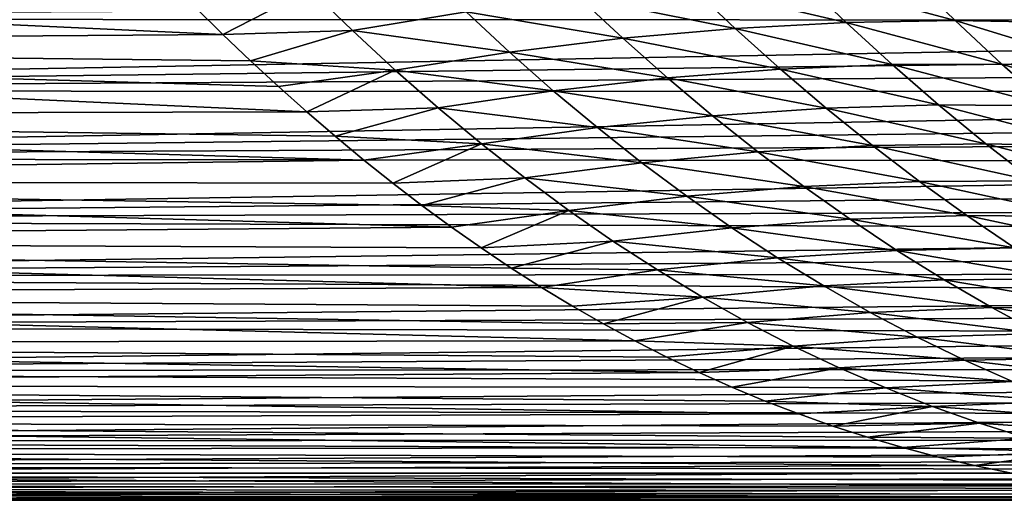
# Model space of a CAD drawing. Header units: metres. Extents: x -46 to 104, y -30 to 30.
# Tile 554 of 656: x 67.09 to 69.76, y -4 to -2.7. Entities that reach past the tile are written whole.
import ezdxf

# ---------------------------------------------------------------- set-up
doc = ezdxf.new("R2010")
doc.units = ezdxf.units.M
doc.layers.add('solid_26_000_502_XXX', color=7, linetype='CONTINUOUS')

msp = doc.modelspace()

# ---------------------------------------------------------------- linework, layer by layer
at = {"layer": 'solid_26_000_502_XXX'}
for points in [[(67.642502, -2.736612, 295.082642), (63.859383, -2.765429, 295.109955), (63.859383, -2.561637, 294.927856)], [(67.567436, -2.663151, 295.015442), (67.642502, -2.736612, 295.082642), (63.859383, -2.561637, 294.927856)], [(68.910973, -2.605602, 294.773804), (69.209824, -2.586052, 294.652832), (69.333305, -2.704305, 294.744965)], [(69.209824, -2.586052, 294.652832), (69.504005, -2.576999, 294.519775), (69.629204, -2.699098, 294.609772)], [(69.333305, -2.704305, 294.744965), (69.209824, -2.586052, 294.652832), (69.629204, -2.699098, 294.609772)], [(69.504005, -2.576999, 294.519775), (69.79274, -2.578467, 294.375), (69.919556, -2.704785, 294.463074)], [(69.629204, -2.699098, 294.609772), (69.504005, -2.576999, 294.519775), (69.919556, -2.704785, 294.463074)], [(67.879288, -2.615292, 294.961853), (67.642502, -2.736612, 295.082642), (67.567436, -2.663151, 295.015442)], [(67.994438, -2.726575, 295.061249), (67.642502, -2.736612, 295.082642), (67.879288, -2.615292, 294.961853)], [(67.994438, -2.726575, 295.061249), (67.879288, -2.615292, 294.961853), (68.302467, -2.675957, 294.978271)], [(68.608253, -2.635597, 294.882385), (68.910973, -2.605602, 294.773804), (69.032654, -2.720393, 294.868286)], [(69.032654, -2.720393, 294.868286), (68.910973, -2.605602, 294.773804), (69.333305, -2.704305, 294.744965)], [(74.228622, -2.700179, 300.951111), (74.305977, -2.636557, 301.008087), (63.859383, -2.694729, 300.956085)], [(68.302467, -2.675957, 294.978271), (68.608253, -2.635597, 294.882385), (68.728043, -2.747318, 294.979431)], [(68.728043, -2.747318, 294.979431), (68.608253, -2.635597, 294.882385), (69.032654, -2.720393, 294.868286)], [(74.228622, -2.700179, 300.951111), (63.859383, -2.694729, 300.956085), (63.859383, -2.890136, 300.76535)], [(67.994438, -2.726575, 295.061249), (68.302467, -2.675957, 294.978271), (68.420296, -2.78501, 295.078064)], [(68.420296, -2.78501, 295.078064), (68.302467, -2.675957, 294.978271), (68.728043, -2.747318, 294.979431)], [(74.147194, -2.764112, 300.891296), (74.228622, -2.700179, 300.951111), (63.859383, -2.890136, 300.76535)], [(68.728043, -2.747318, 294.979431), (69.032654, -2.720393, 294.868286), (69.155594, -2.830806, 294.96582)], [(69.032654, -2.720393, 294.868286), (69.333305, -2.704305, 294.744965), (69.458229, -2.81827, 294.840149)], [(69.155594, -2.830806, 294.96582), (69.032654, -2.720393, 294.868286), (69.458229, -2.81827, 294.840149)], [(69.333305, -2.704305, 294.744965), (69.629204, -2.699098, 294.609772), (69.756027, -2.817006, 294.70282)], [(69.458229, -2.81827, 294.840149), (69.333305, -2.704305, 294.744965), (69.756027, -2.817006, 294.70282)], [(69.629204, -2.699098, 294.609772), (69.919556, -2.704785, 294.463074), (70.04818, -2.827018, 294.554199)], [(69.756027, -2.817006, 294.70282), (69.629204, -2.699098, 294.609772), (70.04818, -2.827018, 294.554199)], [(67.642502, -2.736612, 295.082642), (67.717972, -2.808356, 295.151642), (63.859383, -2.765429, 295.109955)], [(67.994438, -2.726575, 295.061249), (67.717972, -2.808356, 295.151642), (67.642502, -2.736612, 295.082642)], [(68.110222, -2.833367, 295.163971), (67.717972, -2.808356, 295.151642), (67.994438, -2.726575, 295.061249)], [(68.110222, -2.833367, 295.163971), (67.994438, -2.726575, 295.061249), (68.420296, -2.78501, 295.078064)], [(68.420296, -2.78501, 295.078064), (68.728043, -2.747318, 294.979431), (68.848915, -2.85458, 295.079529)], [(68.848915, -2.85458, 295.079529), (68.728043, -2.747318, 294.979431), (69.155594, -2.830806, 294.96582)], [(74.061714, -2.828241, 300.828613), (74.147194, -2.764112, 300.891296), (63.859383, -2.890136, 300.76535)], [(67.870522, -2.946527, 295.29483), (63.859383, -2.956202, 295.305389), (63.859383, -2.765429, 295.109955)], [(67.793961, -2.878342, 295.222382), (67.870522, -2.946527, 295.29483), (63.859383, -2.765429, 295.109955)], [(67.717972, -2.808356, 295.151642), (67.793961, -2.878342, 295.222382), (63.859383, -2.765429, 295.109955)], [(68.110222, -2.833367, 295.163971), (68.420296, -2.78501, 295.078064), (68.539017, -2.88953, 295.180908)], [(68.539017, -2.88953, 295.180908), (68.420296, -2.78501, 295.078064), (68.848915, -2.85458, 295.079529)], [(73.972229, -2.892392, 300.76297), (74.061714, -2.828241, 300.828613), (63.859383, -2.890136, 300.76535)], [(68.110222, -2.833367, 295.163971), (67.793961, -2.878342, 295.222382), (67.717972, -2.808356, 295.151642)], [(68.848915, -2.85458, 295.079529), (69.155594, -2.830806, 294.96582), (69.279846, -2.936782, 295.066132)], [(69.155594, -2.830806, 294.96582), (69.458229, -2.81827, 294.840149), (69.584641, -2.927896, 294.93811)], [(69.279846, -2.936782, 295.066132), (69.155594, -2.830806, 294.96582), (69.584641, -2.927896, 294.93811)], [(69.458229, -2.81827, 294.840149), (69.756027, -2.817006, 294.70282), (69.884506, -2.93068, 294.798645)], [(69.584641, -2.927896, 294.93811), (69.458229, -2.81827, 294.840149), (69.884506, -2.93068, 294.798645)], [(69.756027, -2.817006, 294.70282), (70.04818, -2.827018, 294.554199), (70.178635, -2.945128, 294.648132)], [(69.884506, -2.93068, 294.798645), (69.756027, -2.817006, 294.70282), (70.178635, -2.945128, 294.648132)], [(68.110222, -2.833367, 295.163971), (67.870522, -2.946527, 295.29483), (67.793961, -2.878342, 295.222382)], [(68.226723, -2.935562, 295.269775), (67.870522, -2.946527, 295.29483), (68.110222, -2.833367, 295.163971)], [(68.226723, -2.935562, 295.269775), (68.110222, -2.833367, 295.163971), (68.539017, -2.88953, 295.180908)], [(68.539017, -2.88953, 295.180908), (68.848915, -2.85458, 295.079529), (68.970917, -2.957316, 295.182373)], [(68.970917, -2.957316, 295.182373), (68.848915, -2.85458, 295.079529), (69.279846, -2.936782, 295.066132)], [(73.972229, -2.892392, 300.76297), (63.859383, -2.890136, 300.76535), (63.859383, -3.072024, 300.561768)], [(73.878738, -2.956395, 300.694397), (73.972229, -2.892392, 300.76297), (63.859383, -3.072024, 300.561768)], [(68.226723, -2.935562, 295.269775), (68.539017, -2.88953, 295.180908), (68.658691, -2.989443, 295.28656)], [(68.658691, -2.989443, 295.28656), (68.539017, -2.88953, 295.180908), (68.970917, -2.957316, 295.182373)], [(68.226723, -2.935562, 295.269775), (67.947609, -3.01287, 295.368927), (67.870522, -2.946527, 295.29483)], [(68.343994, -3.033076, 295.378387), (67.947609, -3.01287, 295.368927), (68.226723, -2.935562, 295.269775)], [(68.343994, -3.033076, 295.378387), (68.226723, -2.935562, 295.269775), (68.658691, -2.989443, 295.28656)], [(68.970917, -2.957316, 295.182373), (69.279846, -2.936782, 295.066132), (69.405441, -3.038282, 295.168945)], [(69.279846, -2.936782, 295.066132), (69.584641, -2.927896, 294.93811), (69.71257, -3.033149, 295.038605)], [(69.405441, -3.038282, 295.168945), (69.279846, -2.936782, 295.066132), (69.71257, -3.033149, 295.038605)], [(69.584641, -2.927896, 294.93811), (69.884506, -2.93068, 294.798645), (70.014671, -3.040094, 294.897034)], [(69.71257, -3.033149, 295.038605), (69.584641, -2.927896, 294.93811), (70.014671, -3.040094, 294.897034)], [(67.870522, -2.946527, 295.29483), (67.947609, -3.01287, 295.368927), (63.859383, -2.956202, 295.305389)], [(68.025337, -3.07734, 295.444611), (63.859383, -3.133104, 295.513306), (63.859383, -2.956202, 295.305389)], [(67.947609, -3.01287, 295.368927), (68.025337, -3.07734, 295.444611), (63.859383, -2.956202, 295.305389)], [(73.781105, -3.020168, 300.622711), (73.878738, -2.956395, 300.694397), (63.859383, -3.072024, 300.561768)], [(68.658691, -2.989443, 295.28656), (68.970917, -2.957316, 295.182373), (69.094093, -3.055478, 295.287781)], [(69.094093, -3.055478, 295.287781), (68.970917, -2.957316, 295.182373), (69.405441, -3.038282, 295.168945)], [(68.343994, -3.033076, 295.378387), (68.658691, -2.989443, 295.28656), (68.779366, -3.084691, 295.394745)], [(68.779366, -3.084691, 295.394745), (68.658691, -2.989443, 295.28656), (69.094093, -3.055478, 295.287781)], [(68.343994, -3.033076, 295.378387), (68.025337, -3.07734, 295.444611), (67.947609, -3.01287, 295.368927)], [(73.679573, -3.083469, 300.547974), (73.781105, -3.020168, 300.622711), (63.859383, -3.072024, 300.561768)], [(68.343994, -3.033076, 295.378387), (68.10379, -3.139902, 295.521881), (68.025337, -3.07734, 295.444611)], [(68.46209, -3.125845, 295.489563), (68.10379, -3.139902, 295.521881), (68.343994, -3.033076, 295.378387)], [(68.46209, -3.125845, 295.489563), (68.343994, -3.033076, 295.378387), (68.779366, -3.084691, 295.394745)], [(69.094093, -3.055478, 295.287781), (69.405441, -3.038282, 295.168945), (69.532417, -3.135286, 295.274078)], [(69.405441, -3.038282, 295.168945), (69.71257, -3.033149, 295.038605), (69.842049, -3.13402, 295.141388)], [(69.532417, -3.135286, 295.274078), (69.405441, -3.038282, 295.168945), (69.842049, -3.13402, 295.141388)], [(69.71257, -3.033149, 295.038605), (70.014671, -3.040094, 294.897034), (70.146553, -3.145243, 294.997772)], [(69.842049, -3.13402, 295.141388), (69.71257, -3.033149, 295.038605), (70.146553, -3.145243, 294.997772)], [(68.779366, -3.084691, 295.394745), (69.094093, -3.055478, 295.287781), (69.218483, -3.149039, 295.395477)], [(69.218483, -3.149039, 295.395477), (69.094093, -3.055478, 295.287781), (69.532417, -3.135286, 295.274078)], [(73.679573, -3.083469, 300.547974), (63.859383, -3.072024, 300.561768), (63.859383, -3.239789, 300.346008)], [(68.025337, -3.07734, 295.444611), (68.10379, -3.139902, 295.521881), (63.859383, -3.133104, 295.513306)], [(73.574463, -3.146012, 300.470337), (73.679573, -3.083469, 300.547974), (63.859383, -3.239789, 300.346008)], [(68.46209, -3.125845, 295.489563), (68.779366, -3.084691, 295.394745), (68.901077, -3.175242, 295.505219)], [(68.901077, -3.175242, 295.505219), (68.779366, -3.084691, 295.394745), (69.218483, -3.149039, 295.395477)], [(68.262772, -3.259153, 295.680969), (63.859383, -3.295571, 295.733032), (63.859383, -3.133104, 295.513306)], [(68.182892, -3.200512, 295.600677), (68.262772, -3.259153, 295.680969), (63.859383, -3.133104, 295.513306)], [(68.10379, -3.139902, 295.521881), (68.182892, -3.200512, 295.600677), (63.859383, -3.133104, 295.513306)], [(73.4655, -3.207747, 300.389648), (73.574463, -3.146012, 300.470337), (63.859383, -3.239789, 300.346008)], [(68.46209, -3.125845, 295.489563), (68.182892, -3.200512, 295.600677), (68.10379, -3.139902, 295.521881)], [(68.581055, -3.213824, 295.603058), (68.182892, -3.200512, 295.600677), (68.46209, -3.125845, 295.489563)], [(68.581055, -3.213824, 295.603058), (68.46209, -3.125845, 295.489563), (68.901077, -3.175242, 295.505219)], [(68.901077, -3.175242, 295.505219), (69.218483, -3.149039, 295.395477), (69.344109, -3.237989, 295.505188)], [(69.218483, -3.149039, 295.395477), (69.532417, -3.135286, 295.274078), (69.660797, -3.227791, 295.381287)], [(69.344109, -3.237989, 295.505188), (69.218483, -3.149039, 295.395477), (69.660797, -3.227791, 295.381287)], [(69.532417, -3.135286, 295.274078), (69.842049, -3.13402, 295.141388), (69.973091, -3.230509, 295.246307)], [(69.660797, -3.227791, 295.381287), (69.532417, -3.135286, 295.274078), (69.973091, -3.230509, 295.246307)], [(68.581055, -3.213824, 295.603058), (68.901077, -3.175242, 295.505219), (69.02388, -3.261075, 295.617767)], [(69.02388, -3.261075, 295.617767), (68.901077, -3.175242, 295.505219), (69.344109, -3.237989, 295.505188)], [(68.581055, -3.213824, 295.603058), (68.262772, -3.259153, 295.680969), (68.182892, -3.200512, 295.600677)], [(73.353043, -3.268406, 300.305969), (73.4655, -3.207747, 300.389648), (63.859383, -3.239789, 300.346008)], [(68.581055, -3.213824, 295.603058), (68.343513, -3.315794, 295.762695), (68.262772, -3.259153, 295.680969)], [(68.700943, -3.296988, 295.718628), (68.343513, -3.315794, 295.762695), (68.581055, -3.213824, 295.603058)], [(68.700943, -3.296988, 295.718628), (68.581055, -3.213824, 295.603058), (69.02388, -3.261075, 295.617767)], [(69.344109, -3.237989, 295.505188), (69.660797, -3.227791, 295.381287), (69.790596, -3.315808, 295.490326)], [(69.660797, -3.227791, 295.381287), (69.973091, -3.230509, 295.246307), (70.105705, -3.322634, 295.353119)], [(69.790596, -3.315808, 295.490326), (69.660797, -3.227791, 295.381287), (70.105705, -3.322634, 295.353119)], [(73.353043, -3.268406, 300.305969), (63.859383, -3.239789, 300.346008), (63.859383, -3.392317, 300.119476)], [(69.02388, -3.261075, 295.617767), (69.344109, -3.237989, 295.505188), (69.471008, -3.322333, 295.61676)], [(69.471008, -3.322333, 295.61676), (69.344109, -3.237989, 295.505188), (69.790596, -3.315808, 295.490326)], [(68.262772, -3.259153, 295.680969), (68.343513, -3.315794, 295.762695), (63.859383, -3.295571, 295.733032)], [(73.237785, -3.327625, 300.219666), (73.353043, -3.268406, 300.305969), (63.859383, -3.392317, 300.119476)], [(68.700943, -3.296988, 295.718628), (69.02388, -3.261075, 295.617767), (69.147781, -3.342189, 295.732086)], [(69.147781, -3.342189, 295.732086), (69.02388, -3.261075, 295.617767), (69.471008, -3.322333, 295.61676)], [(68.507484, -3.422928, 295.930328), (63.859383, -3.442606, 295.963226), (63.859383, -3.295571, 295.733032)], [(68.425041, -3.37039, 295.845825), (68.507484, -3.422928, 295.930328), (63.859383, -3.295571, 295.733032)], [(68.343513, -3.315794, 295.762695), (68.425041, -3.37039, 295.845825), (63.859383, -3.295571, 295.733032)], [(68.700943, -3.296988, 295.718628), (68.425041, -3.37039, 295.845825), (68.343513, -3.315794, 295.762695)], [(68.821785, -3.375326, 295.835999), (68.425041, -3.37039, 295.845825), (68.700943, -3.296988, 295.718628)], [(68.821785, -3.375326, 295.835999), (68.700943, -3.296988, 295.718628), (69.147781, -3.342189, 295.732086)], [(73.119408, -3.385365, 300.130554), (73.237785, -3.327625, 300.219666), (63.859383, -3.392317, 300.119476)], [(69.147781, -3.342189, 295.732086), (69.471008, -3.322333, 295.61676), (69.59919, -3.402089, 295.72998)], [(69.471008, -3.322333, 295.61676), (69.790596, -3.315808, 295.490326), (69.921837, -3.399362, 295.601044)], [(69.59919, -3.402089, 295.72998), (69.471008, -3.322333, 295.61676), (69.921837, -3.399362, 295.601044)], [(68.821785, -3.375326, 295.835999), (69.147781, -3.342189, 295.732086), (69.27282, -3.418597, 295.848053)], [(69.27282, -3.418597, 295.848053), (69.147781, -3.342189, 295.732086), (69.59919, -3.402089, 295.72998)], [(72.99826, -3.441393, 300.038818), (73.119408, -3.385365, 300.130554), (63.859383, -3.392317, 300.119476)], [(72.99826, -3.441393, 300.038818), (63.859383, -3.392317, 300.119476), (63.859383, -3.528979, 299.883179)], [(68.821785, -3.375326, 295.835999), (68.507484, -3.422928, 295.930328), (68.425041, -3.37039, 295.845825)], [(68.943604, -3.448844, 295.954956), (68.507484, -3.422928, 295.930328), (68.821785, -3.375326, 295.835999)], [(68.943604, -3.448844, 295.954956), (68.821785, -3.375326, 295.835999), (69.27282, -3.418597, 295.848053)], [(68.943604, -3.448844, 295.954956), (69.27282, -3.418597, 295.848053), (69.39901, -3.490324, 295.965363)], [(69.27282, -3.418597, 295.848053), (69.59919, -3.402089, 295.72998), (69.728668, -3.477287, 295.844574)], [(69.39901, -3.490324, 295.965363), (69.27282, -3.418597, 295.848053), (69.728668, -3.477287, 295.844574)], [(69.59919, -3.402089, 295.72998), (69.921837, -3.399362, 295.601044), (70.05452, -3.478486, 295.713226)], [(69.728668, -3.477287, 295.844574), (69.59919, -3.402089, 295.72998), (70.05452, -3.478486, 295.713226)], [(68.507484, -3.422928, 295.930328), (68.590919, -3.473385, 296.016174), (63.859383, -3.442606, 295.963226)], [(72.875328, -3.495336, 299.944885), (72.99826, -3.441393, 300.038818), (63.859383, -3.528979, 299.883179)], [(68.760712, -3.5679, 296.19165), (63.859383, -3.573507, 296.202759), (63.859383, -3.442606, 295.963226)], [(68.675293, -3.521713, 296.103271), (68.760712, -3.5679, 296.19165), (63.859383, -3.442606, 295.963226)], [(68.590919, -3.473385, 296.016174), (68.675293, -3.521713, 296.103271), (63.859383, -3.442606, 295.963226)], [(68.943604, -3.448844, 295.954956), (68.590919, -3.473385, 296.016174), (68.507484, -3.422928, 295.930328)], [(68.943604, -3.448844, 295.954956), (68.675293, -3.521713, 296.103271), (68.590919, -3.473385, 296.016174)], [(69.066422, -3.517562, 296.075287), (68.675293, -3.521713, 296.103271), (68.943604, -3.448844, 295.954956)], [(69.066422, -3.517562, 296.075287), (68.943604, -3.448844, 295.954956), (69.39901, -3.490324, 295.965363)], [(72.750359, -3.547148, 299.848724), (72.875328, -3.495336, 299.944885), (63.859383, -3.528979, 299.883179)], [(69.066422, -3.517562, 296.075287), (69.39901, -3.490324, 295.965363), (69.526352, -3.557407, 296.083893)], [(69.39901, -3.490324, 295.965363), (69.728668, -3.477287, 295.844574), (69.859444, -3.54797, 295.960419)], [(69.526352, -3.557407, 296.083893), (69.39901, -3.490324, 295.965363), (69.859444, -3.54797, 295.960419)], [(69.728668, -3.477287, 295.844574), (70.05452, -3.478486, 295.713226), (70.188644, -3.553227, 295.82666)], [(69.859444, -3.54797, 295.960419), (69.728668, -3.477287, 295.844574), (70.188644, -3.553227, 295.82666)], [(69.066422, -3.517562, 296.075287), (68.760712, -3.5679, 296.19165), (68.675293, -3.521713, 296.103271)], [(69.190262, -3.581511, 296.196777), (68.760712, -3.5679, 296.19165), (69.066422, -3.517562, 296.075287)], [(69.190262, -3.581511, 296.196777), (69.066422, -3.517562, 296.075287), (69.526352, -3.557407, 296.083893)], [(72.750359, -3.547148, 299.848724), (63.859383, -3.528979, 299.883179), (63.859383, -3.649326, 299.637787)], [(72.623589, -3.596679, 299.750397), (72.750359, -3.547148, 299.848724), (63.859383, -3.649326, 299.637787)], [(69.526352, -3.557407, 296.083893), (69.859444, -3.54797, 295.960419), (69.991516, -3.614186, 296.077271)], [(68.760712, -3.5679, 296.19165), (68.847267, -3.611927, 296.281281), (63.859383, -3.573507, 296.202759)], [(68.934898, -3.653745, 296.37207), (63.859383, -3.68786, 296.450928), (63.859383, -3.573507, 296.202759)], [(68.847267, -3.611927, 296.281281), (68.934898, -3.653745, 296.37207), (63.859383, -3.573507, 296.202759)], [(69.190262, -3.581511, 296.196777), (68.847267, -3.611927, 296.281281), (68.760712, -3.5679, 296.19165)], [(69.190262, -3.581511, 296.196777), (69.526352, -3.557407, 296.083893), (69.654861, -3.61989, 296.2034)], [(69.654861, -3.61989, 296.2034), (69.526352, -3.557407, 296.083893), (69.991516, -3.614186, 296.077271)], [(72.496101, -3.643617, 299.650482), (72.623589, -3.596679, 299.750397), (63.859383, -3.649326, 299.637787)], [(69.190262, -3.581511, 296.196777), (68.934898, -3.653745, 296.37207), (68.847267, -3.611927, 296.281281)], [(69.315125, -3.640733, 296.319214), (68.934898, -3.653745, 296.37207), (69.190262, -3.581511, 296.196777)], [(69.315125, -3.640733, 296.319214), (69.190262, -3.581511, 296.196777), (69.654861, -3.61989, 296.2034)], [(69.315125, -3.640733, 296.319214), (69.654861, -3.61989, 296.2034), (69.784523, -3.677831, 296.3237)], [(69.654861, -3.61989, 296.2034), (69.991516, -3.614186, 296.077271), (70.124886, -3.675992, 296.195038)], [(69.784523, -3.677831, 296.3237), (69.654861, -3.61989, 296.2034), (70.124886, -3.675992, 296.195038)], [(72.367798, -3.687916, 299.54895), (72.496101, -3.643617, 299.650482), (63.859383, -3.649326, 299.637787)], [(72.367798, -3.687916, 299.54895), (63.859383, -3.649326, 299.637787), (63.859383, -3.752586, 299.384949)], [(68.934898, -3.653745, 296.37207), (69.023705, -3.69334, 296.46402), (63.859383, -3.68786, 296.450928)], [(69.315125, -3.640733, 296.319214), (69.023705, -3.69334, 296.46402), (68.934898, -3.653745, 296.37207)], [(69.44101, -3.695279, 296.442413), (69.023705, -3.69334, 296.46402), (69.315125, -3.640733, 296.319214)], [(69.44101, -3.695279, 296.442413), (69.315125, -3.640733, 296.319214), (69.784523, -3.677831, 296.3237)], [(69.44101, -3.695279, 296.442413), (69.784523, -3.677831, 296.3237), (69.915344, -3.73129, 296.444672)], [(69.205086, -3.765753, 296.651245), (63.859383, -3.784997, 296.706238), (63.859383, -3.68786, 296.450928)], [(69.113792, -3.730692, 296.557098), (69.205086, -3.765753, 296.651245), (63.859383, -3.68786, 296.450928)], [(69.023705, -3.69334, 296.46402), (69.113792, -3.730692, 296.557098), (63.859383, -3.68786, 296.450928)], [(72.238747, -3.729509, 299.445953), (72.367798, -3.687916, 299.54895), (63.859383, -3.752586, 299.384949)], [(69.44101, -3.695279, 296.442413), (69.113792, -3.730692, 296.557098), (69.023705, -3.69334, 296.46402)], [(69.567924, -3.74521, 296.566193), (69.113792, -3.730692, 296.557098), (69.44101, -3.695279, 296.442413)], [(69.567924, -3.74521, 296.566193), (69.44101, -3.695279, 296.442413), (69.915344, -3.73129, 296.444672)], [(72.10994, -3.768192, 299.341919), (72.238747, -3.729509, 299.445953), (63.859383, -3.752586, 299.384949)], [(69.567924, -3.74521, 296.566193), (69.205086, -3.765753, 296.651245), (69.113792, -3.730692, 296.557098)], [(69.567924, -3.74521, 296.566193), (69.915344, -3.73129, 296.444672), (70.047295, -3.780334, 296.566101)], [(72.10994, -3.768192, 299.341919), (63.859383, -3.752586, 299.384949), (63.859383, -3.838309, 299.125793)], [(69.205086, -3.765753, 296.651245), (69.297691, -3.798504, 296.74646), (63.859383, -3.784997, 296.706238)], [(69.567924, -3.74521, 296.566193), (69.297691, -3.798504, 296.74646), (69.205086, -3.765753, 296.651245)], [(69.695847, -3.790592, 296.690399), (69.297691, -3.798504, 296.74646), (69.567924, -3.74521, 296.566193)], [(69.695847, -3.790592, 296.690399), (69.567924, -3.74521, 296.566193), (70.047295, -3.780334, 296.566101)], [(71.981453, -3.803927, 299.237), (72.10994, -3.768192, 299.341919), (63.859383, -3.838309, 299.125793)], [(69.487068, -3.85697, 296.939911), (63.859383, -3.864422, 296.967407), (63.859383, -3.784997, 296.706238)], [(69.391708, -3.828926, 296.842712), (69.487068, -3.85697, 296.939911), (63.859383, -3.784997, 296.706238)], [(69.297691, -3.798504, 296.74646), (69.391708, -3.828926, 296.842712), (63.859383, -3.784997, 296.706238)], [(69.695847, -3.790592, 296.690399), (69.391708, -3.828926, 296.842712), (69.297691, -3.798504, 296.74646)], [(69.824768, -3.831497, 296.81485), (69.391708, -3.828926, 296.842712), (69.695847, -3.790592, 296.690399)], [(69.695847, -3.790592, 296.690399), (70.047295, -3.780334, 296.566101), (70.180359, -3.825036, 296.687866)], [(69.824768, -3.831497, 296.81485), (69.695847, -3.790592, 296.690399), (70.180359, -3.825036, 296.687866)], [(71.85318, -3.836717, 299.131195), (71.981453, -3.803927, 299.237), (63.859383, -3.838309, 299.125793)], [(71.725861, -3.866472, 299.024872), (71.85318, -3.836717, 299.131195), (63.859383, -3.838309, 299.125793)], [(71.725861, -3.866472, 299.024872), (63.859383, -3.838309, 299.125793), (63.859383, -3.906211, 298.861084)], [(69.824768, -3.831497, 296.81485), (69.487068, -3.85697, 296.939911), (69.391708, -3.828926, 296.842712)], [(69.954659, -3.868001, 296.939392), (69.487068, -3.85697, 296.939911), (69.824768, -3.831497, 296.81485)], [(69.487068, -3.85697, 296.939911), (69.583862, -3.882613, 297.038055), (63.859383, -3.864422, 296.967407)], [(69.682175, -3.905831, 297.137177), (63.859383, -3.925888, 297.233612), (63.859383, -3.864422, 296.967407)], [(69.583862, -3.882613, 297.038055), (69.682175, -3.905831, 297.137177), (63.859383, -3.864422, 296.967407)], [(71.59964, -3.893184, 298.918213), (71.725861, -3.866472, 299.024872), (63.859383, -3.906211, 298.861084)], [(69.954659, -3.868001, 296.939392), (69.583862, -3.882613, 297.038055), (69.487068, -3.85697, 296.939911)], [(69.954659, -3.868001, 296.939392), (69.682175, -3.905831, 297.137177), (69.583862, -3.882613, 297.038055)], [(70.08551, -3.900185, 297.063904), (69.682175, -3.905831, 297.137177), (69.954659, -3.868001, 296.939392)], [(71.474373, -3.916879, 298.811218), (71.59964, -3.893184, 298.918213), (63.859383, -3.906211, 298.861084)], [(69.682175, -3.905831, 297.137177), (69.781967, -3.926577, 297.237122), (63.859383, -3.925888, 297.233612)], [(71.474373, -3.916879, 298.811218), (63.859383, -3.906211, 298.861084), (63.859383, -3.955875, 298.592499)], [(71.350441, -3.937551, 298.704071), (71.474373, -3.916879, 298.811218), (63.859383, -3.955875, 298.592499)], [(69.986252, -3.960538, 297.439514), (63.859383, -3.969053, 297.503387), (63.859383, -3.925888, 297.233612)], [(69.883293, -3.944822, 297.337891), (69.986252, -3.960538, 297.439514), (63.859383, -3.925888, 297.233612)], [(69.781967, -3.926577, 297.237122), (69.883293, -3.944822, 297.337891), (63.859383, -3.925888, 297.233612)], [(70.08551, -3.900185, 297.063904), (69.781967, -3.926577, 297.237122), (69.682175, -3.905831, 297.137177)], [(71.227989, -3.955214, 298.596893), (71.350441, -3.937551, 298.704071), (63.859383, -3.955875, 298.592499)], [(71.106888, -3.969902, 298.489777), (71.227989, -3.955214, 298.596893), (63.859383, -3.955875, 298.592499)], [(71.106888, -3.969902, 298.489777), (63.859383, -3.955875, 298.592499), (63.859383, -3.987075, 298.32132)], [(69.986252, -3.960538, 297.439514), (70.090805, -3.97368, 297.541901), (63.859383, -3.969053, 297.503387)], [(70.304848, -3.992102, 297.748779), (63.859383, -3.993681, 297.775238), (63.859383, -3.969053, 297.503387)], [(70.196983, -3.984213, 297.644958), (70.304848, -3.992102, 297.748779), (63.859383, -3.969053, 297.503387)], [(70.090805, -3.97368, 297.541901), (70.196983, -3.984213, 297.644958), (63.859383, -3.969053, 297.503387)], [(70.98735, -3.98164, 298.382812), (71.106888, -3.969902, 298.489777), (63.859383, -3.987075, 298.32132)], [(70.869476, -3.99046, 298.276093), (70.98735, -3.98164, 298.382812), (63.859383, -3.987075, 298.32132)], [(70.869476, -3.99046, 298.276093), (63.859383, -3.987075, 298.32132), (63.859383, -3.999701, 298.04837)], [(70.753189, -3.996398, 298.169708), (70.869476, -3.99046, 298.276093), (63.859383, -3.999701, 298.04837)], [(70.304848, -3.992102, 297.748779), (70.414406, -3.997305, 297.85318), (63.859383, -3.993681, 297.775238)], [(70.525642, -3.999781, 297.958191), (63.859383, -3.999701, 298.04837), (63.859383, -3.993681, 297.775238)], [(70.414406, -3.997305, 297.85318), (70.525642, -3.999781, 297.958191), (63.859383, -3.993681, 297.775238)], [(70.638557, -3.999492, 298.063721), (70.753189, -3.996398, 298.169708), (63.859383, -3.999701, 298.04837)], [(70.525642, -3.999781, 297.958191), (70.638557, -3.999492, 298.063721), (63.859383, -3.999701, 298.04837)]]:
    msp.add_3dface(points, dxfattribs=at)

doc.saveas('drawing.dxf')
